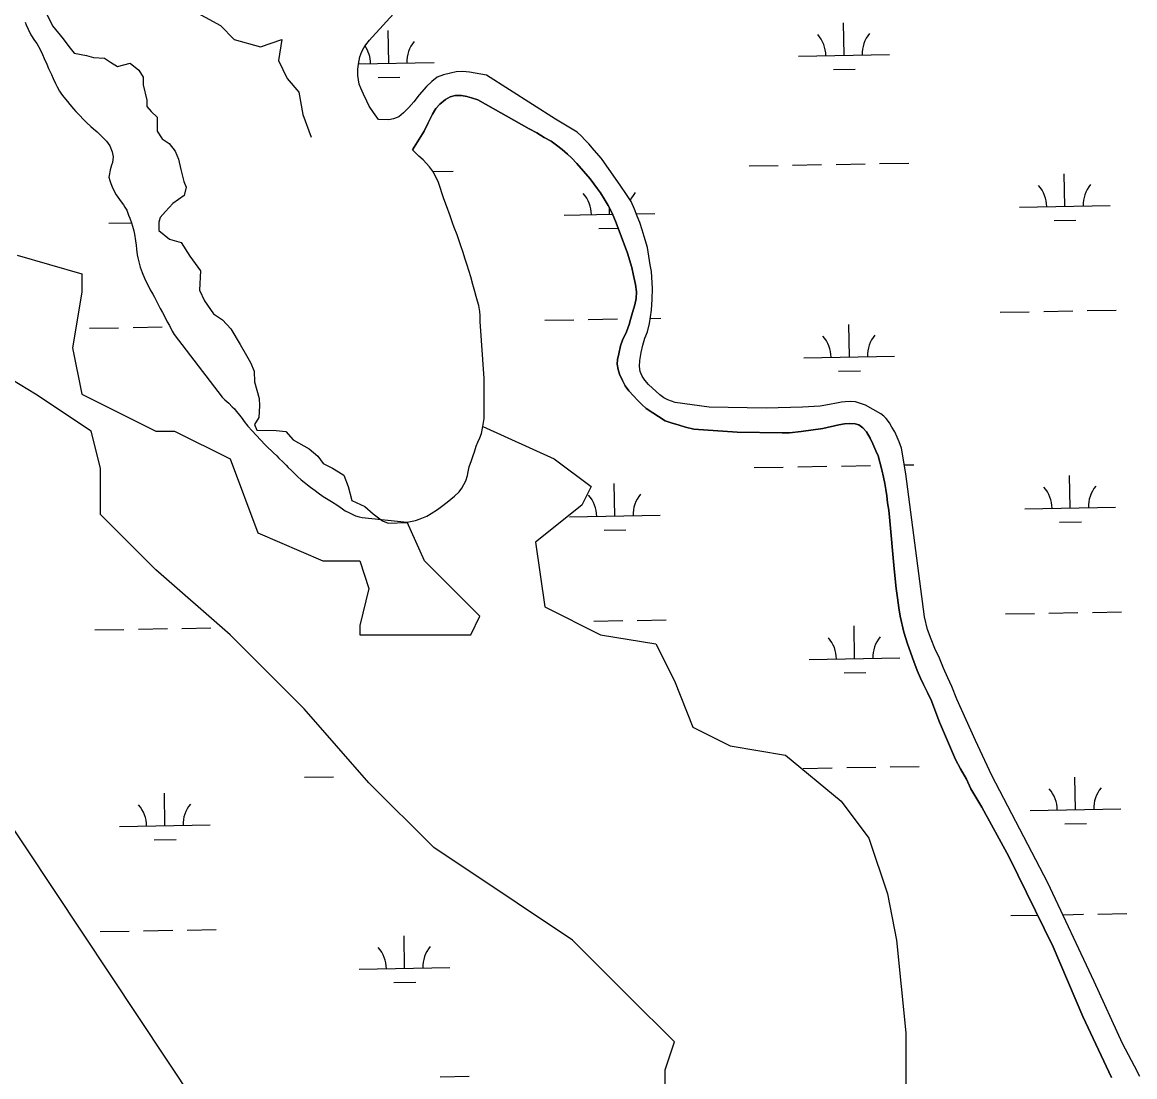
# Model space of a CAD drawing. Extents: x 3903937 to 3942190, y 260677 to 286651.
# Drawn here: x 3935127 to 3936353, y 269422 to 270584 of the extents above; entities that cross this region are included whole.
import ezdxf

# ---------------------------------------------------------------- set-up
doc = ezdxf.new("R2010")
doc.units = 0
for name, color, linetype in [('V-RIVR-EDGE', 7, 'Continuous'), ('V-TOPO-SHOR', 7, 'Continuous'), ('V-UTIL-LINE', 7, 'Continuous'), ('V-WETL-SWMP', 7, 'Continuous')]:
    doc.layers.add(name, color=color, linetype=linetype)

msp = doc.modelspace()

# ---------------------------------------------------------------- linework, layer by layer
at = {"layer": 'V-RIVR-EDGE'}
for points in [[(3935149.6, 270602.6), (3935160.7, 270580.4), (3935172.4, 270565.9), (3935178.7, 270557.6), (3935184.6, 270549.9), (3935198.1, 270547.5), (3935206, 270545.4), (3935218.1, 270544.4), (3935224.7, 270540.3), (3935232.3, 270535.4), (3935246.2, 270538.9), (3935255.9, 270531.2), (3935260.4, 270523.6), (3935260.7, 270515), (3935264.5, 270498.4), (3935264.5, 270491.4), (3935269.4, 270485.9), (3935276, 270479.7), (3935276, 270464.1), (3935281.5, 270455.8), (3935289.1, 270450.6), (3935295.7, 270441.9), (3935299.5, 270433.3), (3935301.9, 270421.9), (3935305.4, 270408.7), (3935308.1, 270402.5), (3935305.7, 270393.1), (3935293.3, 270384.5), (3935285, 270375.5), (3935279.4, 270368.9), (3935278, 270363.7), (3935277.7, 270354.7), (3935289.5, 270345), (3935302.6, 270341.5), (3935312, 270326.3), (3935323.7, 270310), (3935322.7, 270288.9), (3935328.2, 270277.1), (3935337.9, 270262.6), (3935348, 270256), (3935357, 270246), (3935367.3, 270229), (3935374.6, 270216.9), (3935378.8, 270209), (3935382.9, 270199.6), (3935383.3, 270187.8), (3935388.5, 270169.5), (3935388.8, 270161.2), (3935388.1, 270148.4), (3935383.3, 270140.8), (3935386, 270134.5), (3935407.2, 270134.2), (3935417.9, 270132.8), (3935425.8, 270123.8), (3935443.5, 270113.7), (3935452.9, 270105.8), (3935459.1, 270097.8), (3935469.1, 270092.6), (3935476, 270088.5), (3935481.6, 270084.7), (3935486.4, 270072.2), (3935490.6, 270057), (3935504.8, 270050.4), (3935514.1, 270042.1), (3935524.2, 270034.5), (3935530.7, 270031.7), (3935550.8, 270032.7), (3935551.7, 270032.9)], [(3935311.9, 270599.1), (3935345.7, 270580.5), (3935360.9, 270565.3), (3935390, 270557.1), (3935413.4, 270565.3), (3935409.9, 270542), (3935419.2, 270522.2), (3935432, 270507), (3935436.7, 270482.5), (3935445.7, 270457.6)]]:
    msp.add_lwpolyline(points, dxfattribs=at)
at = {"layer": 'V-TOPO-SHOR'}
for points in [[(3936006.6, 270160.7), (3935987.4, 270159.8), (3935947.2, 270158.5), (3935884.5, 270159.7), (3935847, 270164.9), (3935838.9, 270167.8), (3935834.6, 270170), (3935829.9, 270173.5), (3935817.4, 270184.8), (3935813.3, 270189.5), (3935810.4, 270194), (3935808.4, 270199.1), (3935807.6, 270204.6), (3935807.8, 270211.2), (3935809.4, 270220.2), (3935811.4, 270228.3), (3935813.6, 270235.7), (3935816.3, 270242.8), (3935818.6, 270252.1), (3935819.8, 270259.2), (3935820.8, 270266.8), (3935821.6, 270278.7), (3935821.9, 270290.7), (3935820.7, 270309.3), (3935819.5, 270316.7), (3935816.3, 270335.7), (3935812.9, 270348), (3935810.7, 270355.2), (3935808.1, 270363.3), (3935805.1, 270370.5), (3935802.2, 270378.2), (3935798.4, 270386.4), (3935792.6, 270395.2), (3935787.2, 270403.5), (3935765.7, 270433.8), (3935757.7, 270443.2), (3935751.6, 270450.2), (3935747.9, 270454.3), (3935743.3, 270458.8), (3935738.8, 270463.1), (3935715.2, 270477.2), (3935638.8, 270525.7), (3935620.3, 270529.3), (3935612.9, 270529.9), (3935605.6, 270529.5), (3935599.2, 270528.1), (3935591.4, 270526.2), (3935584.6, 270523.7), (3935578.9, 270518.8), (3935572.9, 270513.3), (3935564.7, 270504.3), (3935558.7, 270496.3), (3935553.5, 270490.1), (3935547.6, 270484.2), (3935542.2, 270480), (3935536.5, 270477.8), (3935531.3, 270476.5), (3935519.8, 270477.1)], [(3935835.8, 270144.8), (3935814.8, 270158.2), (3935810.3, 270162.6), (3935805.6, 270167.1), (3935800.9, 270172.2), (3935795.9, 270177.6), (3935791.9, 270183.4), (3935788.7, 270189), (3935785.6, 270196.1), (3935784, 270201.3), (3935783.1, 270207.1), (3935783.2, 270212.5), (3935784.7, 270218.7), (3935786.8, 270227.4), (3935788.9, 270233.5), (3935793.1, 270243), (3935796.1, 270251), (3935797.8, 270256.6), (3935799.8, 270264.2), (3935802.3, 270272.5), (3935804.1, 270279.5), (3935804.4, 270286.9), (3935803.3, 270295.1), (3935801, 270305.1), (3935799, 270313.7), (3935794.5, 270329.6), (3935782, 270363.1), (3935777.6, 270373.5), (3935773.1, 270382), (3935768.8, 270389.5), (3935764.5, 270396.2), (3935761.2, 270400.6), (3935753.2, 270411.4), (3935738.7, 270428.6), (3935732.7, 270434.6), (3935728.2, 270438.7), (3935722.2, 270443.8), (3935716.2, 270448.8), (3935710.2, 270453.2), (3935702.6, 270457.1), (3935694.3, 270462.1), (3935686.1, 270466.6), (3935629.6, 270498.6), (3935622.6, 270500.8), (3935617.3, 270502.3), (3935611.4, 270503.3), (3935604.6, 270503.3), (3935598.9, 270501.8), (3935593.6, 270498.9), (3935587.7, 270493.8), (3935583.3, 270489.1), (3935579.6, 270482.9), (3935574.6, 270473.1), (3935570.3, 270464), (3935557.3, 270443.5)], [(3935121.6, 270327.3), (3935193.1, 270306.9), (3935193.1, 270286.5), (3935182.8, 270225.2), (3935193.1, 270174.2), (3935274.7, 270133.4), (3935295.1, 270133.4), (3935356.3, 270102.8), (3935386.9, 270021.1), (3935458.4, 269990.5), (3935499.2, 269990.5), (3935509.4, 269959.9), (3935499.2, 269919.1), (3935499.2, 269908.9), (3935570.6, 269908.9), (3935601.2, 269908.9), (3935621.6, 269908.9), (3935631.8, 269929.3), (3935601.2, 269959.9), (3935570.6, 269990.5), (3935551.7, 270032.8)], [(3935835.9, 269378.3), (3935835.9, 269429.3), (3935846.1, 269459.9), (3935795.1, 269510.9), (3935733.9, 269572.1), (3935672.7, 269613), (3935580.8, 269674.2), (3935509.4, 269745.6), (3935438, 269827.3), (3935356.3, 269908.9), (3935274.7, 269980.3), (3935213.5, 270041.5), (3935213.5, 270092.6), (3935203.3, 270133.4), (3935142, 270174.2), (3935091, 270204.8)], [(3936359.2, 269421.8), (3936353.1, 269433.2), (3936339.9, 269458.3), (3936308.8, 269526.5), (3936257.7, 269635.4), (3936195.9, 269753.5), (3936178.1, 269792.4), (3936157.5, 269837.8), (3936151.7, 269851.7), (3936147.4, 269861.2), (3936142.8, 269871.9), (3936138.1, 269882.9), (3936133, 269893.8), (3936129, 269904), (3936125, 269914.5), (3936121.8, 269928.6), (3936116.4, 269967.8), (3936101.3, 270086.3), (3936096.3, 270114.4), (3936093.8, 270121.6), (3936091.7, 270126.7), (3936088.9, 270132.5), (3936085.9, 270137.9), (3936083, 270142.4), (3936079.5, 270147.1), (3936077, 270150), (3936073.6, 270152.6), (3936056.7, 270161.9), (3936045.7, 270165.5), (3936040.1, 270165.9), (3936034.1, 270165.7), (3936030.1, 270165.3), (3936024.6, 270164.3), (3936016.9, 270162.8), (3936006.6, 270160.7)], [(3935635, 270138.5), (3935713.5, 270102.8), (3935754.3, 270072.2), (3935744.1, 270051.8), (3935693.1, 270010.9), (3935703.3, 269939.5), (3935764.5, 269908.9), (3935825.7, 269898.7), (3935846.1, 269857.9), (3935866.5, 269806.8), (3935907.4, 269786.4), (3935968.6, 269776.2), (3936029.8, 269725.2), (3936060.4, 269684.4), (3936080.8, 269623.2), (3936091, 269572.1), (3936101.2, 269470.1), (3936101.2, 269408.9), (3936172.7, 269296.6), (3936244.1, 269255.8), (3936315.5, 269215), (3936387, 269153.8)], [(3936327.8, 269420.7), (3936296.3, 269488.1), (3936263.5, 269564.9), (3936214.7, 269664.5), (3936184.8, 269718.7), (3936172.9, 269738.9), (3936167.9, 269749.5), (3936161.5, 269761.1), (3936156, 269771.2), (3936149.2, 269786.7), (3936138.4, 269812.6), (3936133.1, 269826.2), (3936129.3, 269836), (3936125.1, 269845.2), (3936120.7, 269854), (3936117.3, 269861), (3936113.6, 269869.3), (3936109.8, 269879.3), (3936103.1, 269898.7), (3936099.1, 269911.7), (3936094.8, 269929.4), (3936093.4, 269938.6), (3936091.9, 269949.6), (3936090.5, 269959.7), (3936088.2, 269981.7), (3936083.3, 270038.6), (3936082.4, 270046.2), (3936081.1, 270054.2), (3936080.1, 270061.9), (3936079, 270069.1), (3936078, 270075.5), (3936076.6, 270082.7), (3936074.7, 270090.6), (3936072.6, 270099.3), (3936070.7, 270106.1), (3936068.2, 270111.5), (3936064.9, 270119.3), (3936061.9, 270125.7), (3936057.9, 270132.4), (3936053.7, 270137.1), (3936049.2, 270140.2), (3936045.3, 270141.3), (3936039.3, 270141.9), (3936033.5, 270141.3), (3936027.4, 270140.3), (3936009.5, 270136.4), (3935985.8, 270133), (3935973, 270131.5), (3935964.9, 270131.5), (3935915.1, 270132.2), (3935867.5, 270135.6), (3935858.4, 270137.8), (3935851.3, 270139.8), (3935842.6, 270142.6), (3935835.8, 270144.8)]]:
    msp.add_lwpolyline(points, dxfattribs=at)
at = {"layer": 'V-UTIL-LINE'}
msp.add_lwpolyline([(3921517.4, 284435.9), (3929017.8, 277413.5), (3932265.6, 273984.1), (3936271.1, 267959.1), (3937259.2, 266527.6)], dxfattribs=at)
at = {"layer": 'V-WETL-SWMP'}
for p, q in [((3936033, 270547.7), (3936032.4, 270583.7)), ((3935531.2, 270538.9), (3935530.5, 270574.9)), ((3935983, 270546.9), (3936083, 270548.6)), ((3935497.9, 270538.3), (3935581.2, 270539.8)), ((3936021.3, 270532.1), (3936045.3, 270532.5)), ((3935519.4, 270523.3), (3935543.4, 270523.7)), ((3935579.9, 270419.7), (3935602.4, 270420.1)), ((3935928.3, 270425.8), (3935960.3, 270426.4)), ((3935976.3, 270426.7), (3936008.3, 270427.2)), ((3936024.3, 270427.5), (3936056.3, 270428.1)), ((3936072.3, 270428.3), (3936104.3, 270428.9)), ((3936276.4, 270381.2), (3936275.8, 270417.2)), ((3936226.4, 270380.3), (3936326.4, 270382.1)), ((3935724.6, 270371.5), (3935778, 270372.4)), ((3935774.6, 270372.4), (3935774.5, 270379.3)), ((3935804.2, 270372.9), (3935824.6, 270373.2)), ((3935222.8, 270362.6), (3935247.9, 270363.1)), ((3936264.7, 270365.5), (3936288.7, 270366)), ((3935762.9, 270356.7), (3935784.2, 270357.1)), ((3936205.1, 270264.5), (3936237.1, 270265)), ((3936253.1, 270265.3), (3936285.1, 270265.9)), ((3936301.1, 270266.2), (3936333.1, 270266.7)), ((3935201.4, 270246.8), (3935233.4, 270247.4)), ((3935249.4, 270247.7), (3935281.4, 270248.2)), ((3935703.2, 270255.6), (3935735.2, 270256.2)), ((3935751.2, 270256.5), (3935783.2, 270257.1)), ((3935819.6, 270257.7), (3935831.2, 270257.9)), ((3936038.9, 270215.1), (3936038.2, 270251.1)), ((3935988.9, 270214.2), (3936088.8, 270216)), ((3936027.1, 270199.5), (3936051.1, 270199.9)), ((3935934.1, 270093.2), (3935966.1, 270093.8)), ((3935982.1, 270094), (3936014.1, 270094.6)), ((3936030.1, 270094.9), (3936062.1, 270095.4)), ((3936099.5, 270096.1), (3936110.1, 270096.3)), ((3935780.5, 270039.7), (3935779.8, 270075.7)), ((3936282.3, 270048.6), (3936281.7, 270084.6)), ((3935730.5, 270038.9), (3935830.5, 270040.6)), ((3936232.3, 270047.7), (3936332.3, 270049.4)), ((3936270.6, 270032.9), (3936294.6, 270033.3)), ((3935768.7, 270024.1), (3935792.7, 270024.5)), ((3936210.9, 269931.9), (3936242.9, 269932.4)), ((3936258.9, 269932.7), (3936290.9, 269933.3)), ((3936306.9, 269933.5), (3936338.9, 269934.1)), ((3935303.3, 269915.9), (3935335.2, 269916.4)), ((3935757.1, 269923.9), (3935789.1, 269924.4)), ((3935805.1, 269924.7), (3935837.1, 269925.3)), ((3936044.7, 269882.5), (3936044.1, 269918.5)), ((3935207.3, 269914.2), (3935239.3, 269914.8)), ((3935255.3, 269915), (3935287.3, 269915.6)), ((3935994.7, 269881.6), (3936094.7, 269883.4)), ((3936033, 269866.9), (3936057, 269867.3)), ((3935988, 269761.4), (3936020, 269762)), ((3936036, 269762.3), (3936068, 269762.8)), ((3936084, 269763.1), (3936116, 269763.7)), ((3935438.2, 269751.7), (3935470.2, 269752.3)), ((3936288.1, 269715.9), (3936287.5, 269751.9)), ((3935284.5, 269698.3), (3935283.9, 269734.3)), ((3936238.2, 269715.1), (3936338.1, 269716.8)), ((3935234.5, 269697.4), (3935334.5, 269699.2)), ((3936276.4, 269700.3), (3936300.4, 269700.7)), ((3935272.8, 269682.6), (3935296.8, 269683.1)), ((3936216.8, 269599.2), (3936246.4, 269599.8)), ((3936274.2, 269600.2), (3936296.8, 269600.6)), ((3936312.8, 269600.9), (3936344.8, 269601.5)), ((3935213.1, 269581.6), (3935245.1, 269582.1)), ((3935261.1, 269582.4), (3935293.1, 269583)), ((3935309.1, 269583.3), (3935341.1, 269583.8)), ((3935548.7, 269541), (3935548.1, 269577)), ((3935498.7, 269540.2), (3935598.7, 269541.9)), ((3935537, 269525.4), (3935561, 269525.8)), ((3935588, 269421.6), (3935620, 269422.2))]:
    msp.add_line(p, q, dxfattribs=at)
for points in [[(3936034.1, 270165.7), (3936030.1, 270165.3), (3936024.6, 270164.3), (3936016.9, 270162.8), (3936006.6, 270160.7), (3935987.4, 270159.8), (3935947.2, 270158.5), (3935884.5, 270159.7), (3935847, 270164.9), (3935838.9, 270167.8), (3935834.6, 270170), (3935829.9, 270173.5), (3935817.4, 270184.8), (3935813.3, 270189.5), (3935810.4, 270194), (3935808.4, 270199.1), (3935807.6, 270204.6), (3935807.8, 270211.2), (3935809.4, 270220.2), (3935811.4, 270228.3), (3935813.6, 270235.7), (3935816.3, 270242.8), (3935818.6, 270252.1), (3935819.8, 270259.2), (3935820.8, 270266.8), (3935821.6, 270278.7), (3935821.9, 270290.7), (3935820.7, 270309.3), (3935819.5, 270316.7), (3935816.3, 270335.7), (3935812.9, 270348), (3935810.7, 270355.2), (3935808.1, 270363.3), (3935805.1, 270370.5), (3935802.2, 270378.2), (3935798.4, 270386.4), (3935792.6, 270395.2), (3935787.2, 270403.5), (3935765.7, 270433.8), (3935757.7, 270443.2), (3935751.6, 270450.2), (3935747.9, 270454.3), (3935743.3, 270458.8), (3935738.8, 270463.1), (3935715.2, 270477.2), (3935638.8, 270525.7), (3935620.3, 270529.3), (3935612.9, 270529.9), (3935605.6, 270529.5), (3935599.2, 270528.1), (3935591.4, 270526.2), (3935584.6, 270523.7), (3935578.9, 270518.8), (3935572.9, 270513.3), (3935564.7, 270504.3), (3935558.7, 270496.3), (3935553.5, 270490.1), (3935547.6, 270484.2), (3935542.2, 270480), (3935536.5, 270477.8), (3935531.3, 270476.5), (3935519.8, 270477.1), (3935514.6, 270484.7), (3935509.8, 270491.8), (3935506.9, 270497.1), (3935503.4, 270504.8), (3935500.3, 270511.6), (3935498.8, 270516), (3935497, 270525.4), (3935497, 270531.8), (3935497.5, 270535.9), (3935498.5, 270542), (3935499.3, 270546), (3935501.7, 270552.1), (3935503.7, 270555.9), (3935506.1, 270559.4), (3935510.1, 270564.3), (3935512.9, 270567.8), (3935517.3, 270572.6), (3935536.5, 270593.5)], [(3935130.6, 270584.2), (3935131.6, 270581.3), (3935133.9, 270576.7), (3935136.8, 270570.3), (3935140.7, 270564.2), (3935143.2, 270560.6), (3935146.7, 270554.7), (3935149.7, 270548.5), (3935151.5, 270544.2), (3935154.3, 270537.9), (3935156.4, 270533.3), (3935159.5, 270526.5), (3935161.3, 270522.3)], [(3935161.3, 270522.3), (3935164.1, 270516.6), (3935165.7, 270513.1), (3935168.5, 270508.1), (3935170.7, 270504.9), (3935173.2, 270501.7), (3935177, 270496.7), (3935179.7, 270493.5), (3935183.7, 270488.7), (3935186.5, 270485.6), (3935191, 270481), (3935194, 270477.8), (3935198.4, 270473.4), (3935203, 270469.3), (3935205.8, 270466.7), (3935210, 270463.2), (3935212.5, 270460.9), (3935215.8, 270457.6), (3935220, 270453.2), (3935223.9, 270447.8), (3935226.4, 270441.4), (3935227.4, 270435.7), (3935226.7, 270429.6), (3935225.8, 270426.5), (3935224.3, 270421.5), (3935223.3, 270417.2), (3935222.8, 270413.2), (3935223.7, 270409.8), (3935224.8, 270406.2), (3935227, 270401), (3935230.8, 270393.7), (3935234.4, 270388.7), (3935236.4, 270386.2), (3935238.9, 270383), (3935240.4, 270380.3), (3935242.4, 270376.8), (3935244.5, 270371.4), (3935245.8, 270368.2), (3935247.8, 270363.1), (3935248.9, 270359.3), (3935250.2, 270354.1), (3935251, 270350.6), (3935252.1, 270343), (3935252.7, 270338.5), (3935253.3, 270333.8), (3935253.8, 270327.9), (3935254.6, 270324.4), (3935256.2, 270318.4), (3935257.4, 270314.3), (3935259.6, 270308.2), (3935262, 270302), (3935263.9, 270298.1), (3935266.7, 270292.5), (3935268.4, 270289.1), (3935271.1, 270284.2), (3935273, 270281.2), (3935275.4, 270276.7), (3935276.9, 270273.6), (3935279.4, 270268.4), (3935281.7, 270264.2), (3935283.9, 270260.1), (3935287.1, 270253.9), (3935289.4, 270249.7), (3935292.6, 270243.5), (3935294.6, 270239.8), (3935347.7, 270170.9), (3935350.7, 270168), (3935354.9, 270164.1), (3935358.7, 270160.3), (3935361.1, 270157.8), (3935363.2, 270155.3), (3935365.3, 270152.9), (3935369.7, 270147.1), (3935372, 270143.8), (3935376, 270138.7), (3935380.6, 270133.6), (3935394.7, 270118.6), (3935398.5, 270115.1), (3935401.9, 270111.6), (3935404.2, 270109.5), (3935407.7, 270106.2), (3935409.9, 270104), (3935415.2, 270098.9), (3935418.2, 270095.8), (3935420.4, 270093.4), (3935424.2, 270089.8), (3935426.6, 270087.3), (3935430.5, 270083.5), (3935434.8, 270079.5), (3935438.1, 270076.9), (3935441.5, 270074.2), (3935445, 270071.4), (3935450.1, 270067.8), (3935453.5, 270065.2), (3935459, 270061.4), (3935464.5, 270057.8), (3935468, 270055.7), (3935475, 270051.4), (3935480.1, 270047.5), (3935483.2, 270045.4), (3935487.4, 270043.5)], [(3935487.4, 270043.5), (3935490.2, 270042), (3935494.7, 270040.1), (3935498.6, 270038.8), (3935502, 270038), (3935551.7, 270032.8), (3935560.6, 270034.7), (3935566, 270036.5), (3935573.3, 270039.6), (3935578, 270042.4), (3935584.9, 270046.9), (3935589.4, 270050.2), (3935595.5, 270055), (3935599.7, 270058.5), (3935603.6, 270061.6), (3935608.8, 270066.5), (3935611.8, 270070.3), (3935616.3, 270078.5), (3935618, 270084.6), (3935618.8, 270088.4), (3935619.9, 270093.9), (3935622.3, 270101.1), (3935624.2, 270106.6), (3935625.6, 270110.7), (3935627.7, 270116.8), (3935629.5, 270121.2), (3935631.6, 270125.8), (3935633.3, 270130.9), (3935635, 270138.5), (3935636.3, 270147.2), (3935636.3, 270191.2), (3935631.9, 270254.1), (3935632, 270260.7), (3935631.6, 270265.2), (3935630.4, 270271.9), (3935629, 270276.8), (3935627.6, 270281.9), (3935626, 270287.2), (3935623.8, 270295.1), (3935621.6, 270303.4), (3935619.9, 270309.2), (3935617.2, 270317.5), (3935615.4, 270323), (3935612.8, 270331.3), (3935611.1, 270336.6), (3935608.5, 270344.4), (3935606.5, 270349.8), (3935603.4, 270357.8), (3935601.6, 270362.9), (3935599, 270370.9), (3935594.9, 270381.7), (3935591.8, 270389.5), (3935586.1, 270407.6), (3935580.5, 270418.9), (3935576.1, 270424.8), (3935569.1, 270432.3), (3935564.5, 270436.7), (3935557.3, 270443.5), (3935570.3, 270464), (3935574.6, 270473.1), (3935579.6, 270482.9), (3935583.3, 270489.1), (3935587.7, 270493.8), (3935593.6, 270498.9), (3935598.9, 270501.8), (3935604.6, 270503.3), (3935611.4, 270503.3), (3935617.3, 270502.3), (3935622.6, 270500.8), (3935629.6, 270498.6), (3935686.1, 270466.6), (3935694.3, 270462.1), (3935702.6, 270457.1), (3935710.2, 270453.2), (3935716.2, 270448.8), (3935722.2, 270443.8), (3935728.2, 270438.7), (3935732.7, 270434.6), (3935738.7, 270428.6), (3935753.2, 270411.4), (3935761.2, 270400.6), (3935764.5, 270396.2), (3935768.8, 270389.5), (3935773.1, 270382), (3935777.6, 270373.5), (3935782, 270363.1), (3935794.5, 270329.6), (3935799, 270313.7), (3935801, 270305.1), (3935803.3, 270295.1), (3935804.4, 270286.9), (3935804.1, 270279.5), (3935802.3, 270272.5), (3935799.8, 270264.2), (3935797.8, 270256.6), (3935796.1, 270251), (3935793.1, 270243), (3935788.9, 270233.5), (3935786.8, 270227.4), (3935784.7, 270218.7), (3935783.2, 270212.5)], [(3935783.2, 270212.5), (3935783.1, 270207.1), (3935784, 270201.3), (3935785.6, 270196.1), (3935788.7, 270189), (3935791.9, 270183.4), (3935795.9, 270177.6), (3935800.9, 270172.2), (3935805.6, 270167.1), (3935810.3, 270162.6), (3935814.8, 270158.2), (3935835.8, 270144.8), (3935842.6, 270142.6), (3935851.3, 270139.8), (3935858.4, 270137.8), (3935867.5, 270135.6), (3935915.1, 270132.2), (3935964.9, 270131.5), (3935973, 270131.5), (3935985.8, 270133), (3936009.5, 270136.4), (3936027.4, 270140.3), (3936033.5, 270141.3), (3936039.3, 270141.9), (3936045.3, 270141.3), (3936049.2, 270140.2), (3936053.7, 270137.1), (3936057.9, 270132.4), (3936061.9, 270125.7), (3936064.9, 270119.3), (3936068.2, 270111.5), (3936070.7, 270106.1), (3936072.6, 270099.3), (3936074.7, 270090.6), (3936076.6, 270082.7), (3936078, 270075.5), (3936079, 270069.1), (3936080.1, 270061.9), (3936081.1, 270054.2), (3936082.4, 270046.2), (3936083.3, 270038.6), (3936088.2, 269981.7), (3936090.5, 269959.7), (3936091.9, 269949.6), (3936093.4, 269938.6), (3936094.8, 269929.4), (3936099.1, 269911.7), (3936103.1, 269898.7), (3936109.8, 269879.3), (3936113.6, 269869.3), (3936117.3, 269861), (3936120.7, 269854), (3936125.1, 269845.2), (3936129.3, 269836), (3936133.1, 269826.2), (3936138.4, 269812.6), (3936149.2, 269786.7), (3936156, 269771.2), (3936161.5, 269761.1), (3936167.9, 269749.5), (3936172.9, 269738.9), (3936184.8, 269718.7), (3936214.7, 269664.5), (3936263.5, 269564.9), (3936296.3, 269488.1), (3936327.8, 269420.7)], [(3936359.2, 269421.8), (3936353.1, 269433.2), (3936339.9, 269458.3), (3936308.8, 269526.5), (3936257.7, 269635.4), (3936195.9, 269753.5), (3936178.1, 269792.4), (3936157.5, 269837.8), (3936151.7, 269851.7), (3936147.4, 269861.2), (3936142.8, 269871.9), (3936138.1, 269882.9), (3936133, 269893.8), (3936129, 269904), (3936125, 269914.5), (3936121.8, 269928.6), (3936116.4, 269967.8), (3936101.3, 270086.3), (3936096.3, 270114.4), (3936093.8, 270121.6), (3936091.7, 270126.7), (3936088.9, 270132.5), (3936085.9, 270137.9), (3936083, 270142.4), (3936079.5, 270147.1), (3936077, 270150), (3936073.6, 270152.6), (3936056.7, 270161.9), (3936045.7, 270165.5), (3936040.1, 270165.9), (3936034.1, 270165.7)]]:
    msp.add_lwpolyline(points, dxfattribs=at)
for centre, start, end in [((3935977.8, 270547.2), 0.2366, 41.7802), ((3936088.2, 270549.2), 140.2366, 181.7802), ((3935475.9, 270538.4), 0.2366, 33.8628), ((3935586.4, 270540.4), 140.2366, 181.7802), ((3935719.4, 270371.9), 0.2366, 41.7802), ((3935829.8, 270373.8), 140.2366, 156.6469), ((3936221.2, 270380.7), 0.2366, 41.7802), ((3936331.7, 270382.6), 140.2366, 181.7802), ((3935983.6, 270214.6), 0.2366, 41.7802), ((3936094.1, 270216.6), 140.2366, 181.7802), ((3935835.7, 270041.2), 140.2366, 181.7802), ((3936227.1, 270048.1), 0.2366, 41.7802), ((3936337.5, 270050), 140.2366, 181.7802), ((3935725.2, 270039.2), 0.2366, 41.7802), ((3935989.5, 269882), 0.2366, 41.7802), ((3936099.9, 269883.9), 140.2366, 181.7802), ((3936232.9, 269715.4), 0.2366, 41.7802), ((3936343.4, 269717.4), 140.2366, 181.7802), ((3935229.2, 269697.8), 0.2366, 41.7802), ((3935339.7, 269699.7), 140.2366, 181.7802), ((3935493.5, 269540.5), 0.2366, 41.7802), ((3935604, 269542.5), 140.2366, 181.7802)]:
    msp.add_arc(centre, 35.2, start, end, dxfattribs=at)

doc.saveas('drawing.dxf')
